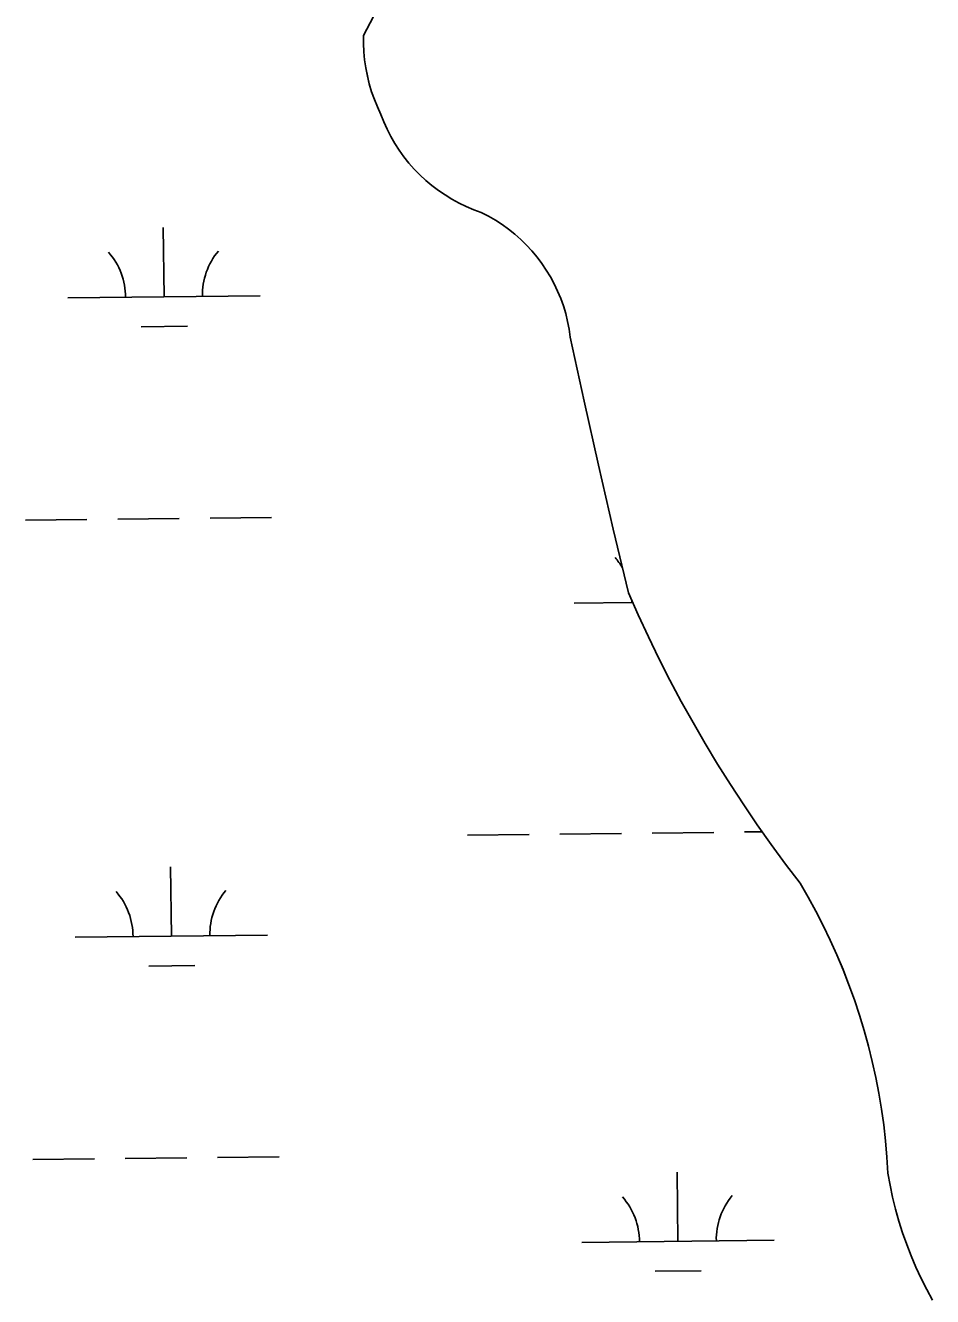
# Model space of a CAD drawing. Extents: x 3684037 to 3722149, y 433263 to 459021.
# Drawn here: x 3713481 to 3713953, y 451869 to 452530 of the extents above; entities that cross this region are included whole.
import ezdxf

# ---------------------------------------------------------------- set-up
doc = ezdxf.new("R2010")
doc.units = 0
doc.layers.add('V-TOPO-SHOR', color=7, linetype='Continuous')
doc.layers.add('V-WETL-SWMP', color=7, linetype='Continuous')

msp = doc.modelspace()

# ---------------------------------------------------------------- linework, layer by layer
at = {"layer": 'V-TOPO-SHOR'}
for points in [[(3713755.78, 452395.98), (3713753.81, 452399.64), (3713751.66, 452403.2), (3713749.33, 452406.64), (3713746.84, 452409.96), (3713744.18, 452413.15), (3713741.36, 452416.21), (3713738.39, 452419.12), (3713735.28, 452421.88), (3713732.04, 452424.48), (3713728.67, 452426.91), (3713725.18, 452429.17), (3713721.59, 452431.25), (3713717.89, 452433.15), (3713713.95, 452434.59), (3713710.08, 452436.22), (3713706.31, 452438.04), (3713702.62, 452440.04), (3713699.04, 452442.23), (3713695.58, 452444.6), (3713692.24, 452447.13), (3713689.03, 452449.83), (3713685.96, 452452.69), (3713683.03, 452455.7), (3713680.26, 452458.85), (3713677.65, 452462.13), (3713675.21, 452465.54), (3713672.94, 452469.07), (3713670.85, 452472.71), (3713668.94, 452476.44), (3713667.23, 452480.27), (3713665.71, 452484.18), (3713663.9, 452488.03), (3713662.29, 452491.95), (3713660.87, 452495.96), (3713659.65, 452500.02), (3713658.63, 452504.15), (3713657.81, 452508.31), (3713657.2, 452512.51), (3713656.79, 452516.74), (3713656.59, 452520.98), (3713656.6, 452525.23), (3713663.48, 452538.45)], [(3713952.51, 451867.17), (3713949.45, 451872.8), (3713946.57, 451878.52), (3713943.88, 451884.33), (3713941.37, 451890.23), (3713939.06, 451896.2), (3713936.94, 451902.25), (3713935.01, 451908.36), (3713933.29, 451914.53), (3713931.76, 451920.75), (3713930.44, 451927.02), (3713929.32, 451933.32), (3713928.79, 451941.68), (3713928.05, 451950.03), (3713927.1, 451958.35), (3713925.93, 451966.64), (3713924.55, 451974.9), (3713922.96, 451983.13), (3713921.16, 451991.3), (3713919.14, 451999.44), (3713916.92, 452007.51), (3713914.49, 452015.53), (3713911.85, 452023.48), (3713909.02, 452031.36), (3713905.98, 452039.17), (3713902.73, 452046.89), (3713899.29, 452054.53), (3713895.66, 452062.07), (3713891.83, 452069.52), (3713887.81, 452076.87), (3713883.61, 452084.11), (3713876.01, 452094.12), (3713868.59, 452104.27), (3713861.35, 452114.54), (3713854.3, 452124.94), (3713847.43, 452135.47), (3713840.75, 452146.11), (3713834.26, 452156.87), (3713827.97, 452167.75), (3713821.86, 452178.73), (3713815.96, 452189.83), (3713810.25, 452201.02), (3713804.74, 452212.32), (3713799.43, 452223.71), (3713794.33, 452235.19), (3713786.45, 452268.39), (3713778.8, 452301.63), (3713771.36, 452334.93), (3713764.15, 452368.27), (3713763.56, 452372.39), (3713762.76, 452376.47), (3713761.76, 452380.5), (3713760.56, 452384.48), (3713759.16, 452388.39), (3713757.57, 452392.23), (3713755.78, 452395.98)]]:
    msp.add_lwpolyline(points, dxfattribs=at)
at = {"layer": 'V-WETL-SWMP'}
for p, q in [((3713552.91, 452389.25), (3713552.49, 452425.25)), ((3713502.91, 452388.67), (3713602.91, 452389.83)), ((3713541.09, 452373.68), (3713565.09, 452373.96)), ((3713528.85, 452273.53), (3713560.84, 452273.9)), ((3713576.84, 452274.09), (3713608.84, 452274.46)), ((3713480.85, 452272.97), (3713512.85, 452273.34)), ((3713766.21, 452229.86), (3713796.54, 452230.21)), ((3713710.77, 452109.13), (3713742.77, 452109.51)), ((3713758.77, 452109.69), (3713790.77, 452110.07)), ((3713806.77, 452110.25), (3713838.76, 452110.62)), ((3713854.76, 452110.81), (3713863.91, 452110.92)), ((3713556.78, 452056.6), (3713556.36, 452092.59)), ((3713506.78, 452056.02), (3713606.78, 452057.18)), ((3713544.96, 452041.03), (3713568.96, 452041.31)), ((3713484.72, 451940.32), (3713516.72, 451940.69)), ((3713532.72, 451940.88), (3713564.72, 451941.25)), ((3713580.71, 451941.44), (3713612.71, 451941.81)), ((3713820.08, 451897.79), (3713819.66, 451933.79)), ((3713770.09, 451897.21), (3713870.08, 451898.37)), ((3713808.26, 451882.22), (3713832.26, 451882.5))]:
    msp.add_line(p, q, dxfattribs=at)
for points in [[(3713762.76, 452376.47), (3713761.76, 452380.5), (3713760.56, 452384.48), (3713759.16, 452388.39), (3713757.57, 452392.23), (3713755.78, 452395.98), (3713753.81, 452399.64), (3713751.66, 452403.2), (3713749.33, 452406.64), (3713746.84, 452409.96), (3713744.18, 452413.16), (3713741.36, 452416.21), (3713738.39, 452419.12), (3713735.28, 452421.88), (3713732.04, 452424.48), (3713728.67, 452426.91), (3713725.18, 452429.17), (3713721.59, 452431.25), (3713717.89, 452433.15), (3713713.95, 452434.59), (3713710.08, 452436.22), (3713706.31, 452438.04), (3713702.62, 452440.04), (3713699.04, 452442.23), (3713695.58, 452444.6), (3713692.24, 452447.13), (3713689.03, 452449.83), (3713685.96, 452452.69), (3713683.03, 452455.7), (3713680.26, 452458.85), (3713677.65, 452462.13), (3713675.21, 452465.54), (3713672.94, 452469.07), (3713670.85, 452472.71), (3713668.94, 452476.44), (3713667.23, 452480.27), (3713665.71, 452484.18), (3713663.9, 452488.03), (3713662.29, 452491.95), (3713660.87, 452495.96), (3713659.65, 452500.02), (3713658.63, 452504.14), (3713657.81, 452508.31), (3713657.2, 452512.51), (3713656.79, 452516.74), (3713656.59, 452520.98), (3713656.6, 452525.23), (3713663.48, 452538.45)], [(3713952.51, 451867.17), (3713949.45, 451872.79), (3713946.57, 451878.52), (3713943.87, 451884.33), (3713941.37, 451890.23), (3713939.06, 451896.2), (3713936.94, 451902.25), (3713935.01, 451908.36), (3713933.29, 451914.53), (3713931.76, 451920.75), (3713930.44, 451927.02), (3713929.31, 451933.32), (3713928.79, 451941.68), (3713928.05, 451950.03), (3713927.1, 451958.35), (3713925.93, 451966.64), (3713924.55, 451974.9), (3713922.96, 451983.13), (3713921.16, 451991.31), (3713919.14, 451999.44), (3713916.92, 452007.51), (3713914.49, 452015.53), (3713911.85, 452023.48), (3713909.02, 452031.36), (3713905.98, 452039.16), (3713902.73, 452046.89), (3713899.29, 452054.53), (3713895.66, 452062.07), (3713891.83, 452069.52), (3713887.82, 452076.87), (3713883.61, 452084.11), (3713876.01, 452094.12), (3713868.59, 452104.27), (3713861.35, 452114.54), (3713854.3, 452124.94), (3713847.43, 452135.47), (3713840.75, 452146.11), (3713834.26, 452156.87), (3713827.97, 452167.75), (3713821.86, 452178.73), (3713815.96, 452189.83), (3713810.25, 452201.02), (3713804.74, 452212.32), (3713799.43, 452223.71), (3713794.33, 452235.19), (3713786.45, 452268.39), (3713778.8, 452301.63), (3713771.36, 452334.93), (3713764.15, 452368.28), (3713763.56, 452372.39), (3713762.76, 452376.47)]]:
    msp.add_lwpolyline(points, dxfattribs=at)
for centre, start, end in [((3713608.14, 452390.37), 139.89486, 181.43852), ((3713497.67, 452389.08), 359.89487, 41.43853), ((3713760.97, 452230.27), 30.95708, 41.43853), ((3713760.97, 452230.27), 359.89487, 1.1192), ((3713501.54, 452056.43), 359.89487, 41.43853), ((3713612.01, 452057.71), 139.89486, 181.43852), ((3713764.84, 451897.62), 359.89487, 41.43853), ((3713875.32, 451898.91), 139.89486, 181.43852)]:
    msp.add_arc(centre, 35.25, start, end, dxfattribs=at)

doc.saveas('drawing.dxf')
